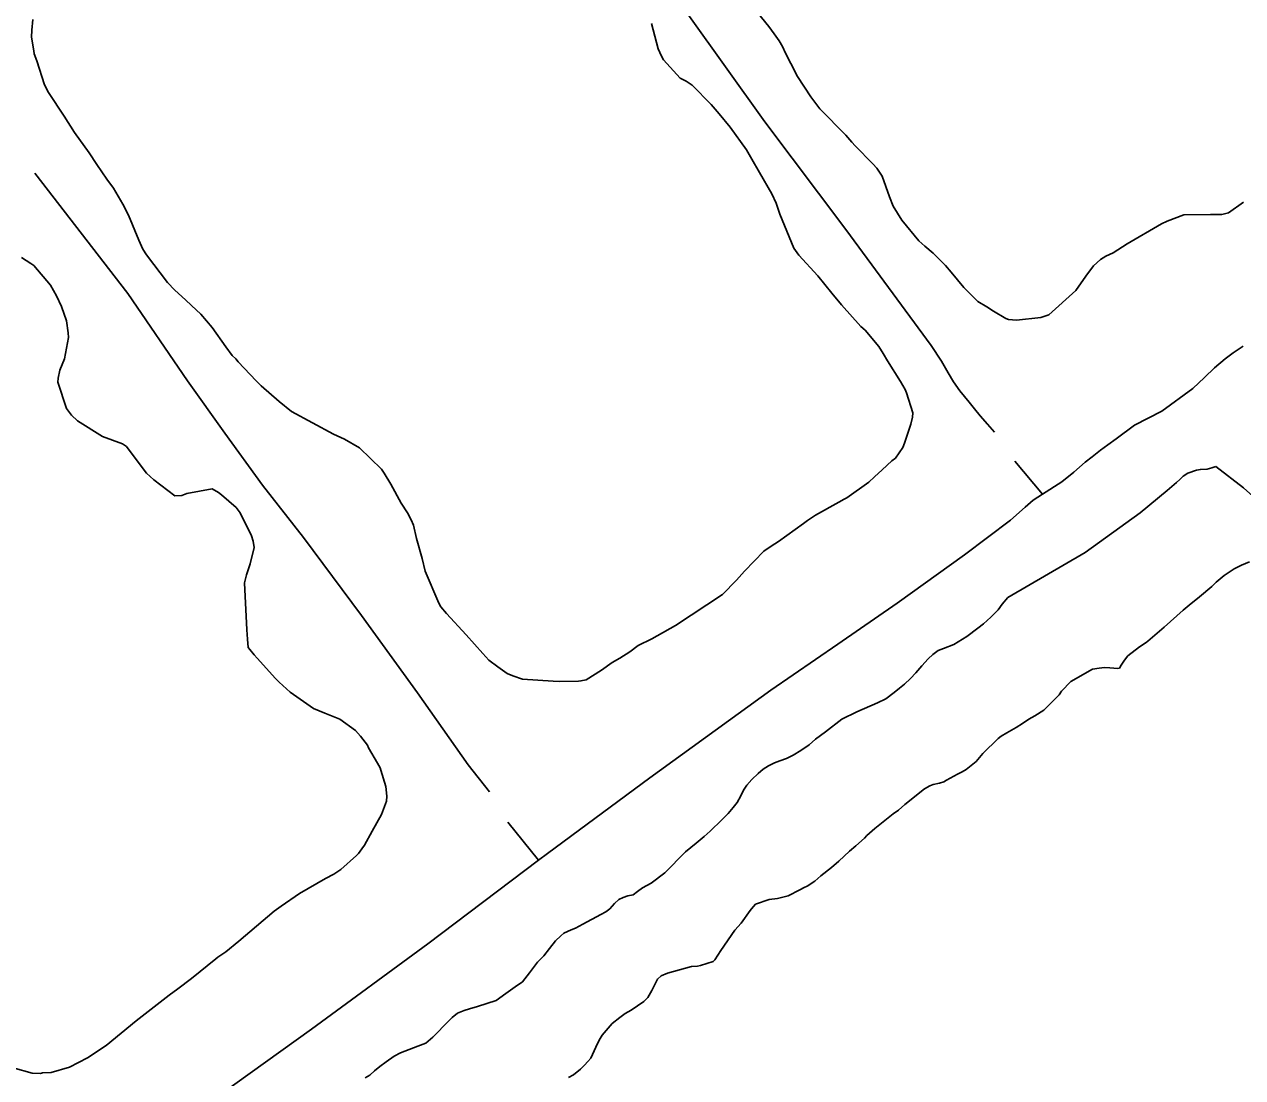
# Model space of a CAD drawing. Extents: x 3683613 to 3738215, y 469626 to 495384.
# Drawn here: x 3695195 to 3696666, y 490673 to 491946 of the extents above; entities that cross this region are included whole.
import ezdxf

# ---------------------------------------------------------------- set-up
doc = ezdxf.new("R2010")
doc.units = 0
doc.layers.add('V-SITE-VEGE', color=7, linetype='Continuous')
doc.layers.add('V-TOPO-SHOR', color=7, linetype='Continuous')

msp = doc.modelspace()

# ---------------------------------------------------------------- linework, layer by layer
at = {"layer": 'V-SITE-VEGE'}
for p, q in [((3696644.1, 491279.8), (3696656, 491287.8)), ((3696656, 491287.8), (3696665, 491292.4)), ((3696665, 491292.4), (3696674.7, 491296.5)), ((3696628.9, 491266.5), (3696634.2, 491272)), ((3696634.2, 491272), (3696644.1, 491279.8)), ((3696614.4, 491254.1), (3696628.9, 491266.5)), ((3696594.3, 491238.2), (3696604.1, 491246)), ((3696604.1, 491246), (3696607.8, 491249.1)), ((3696607.8, 491249.1), (3696614.4, 491254.1)), ((3696571.6, 491217.6), (3696594.3, 491238.2)), ((3696551.8, 491200.5), (3696571.6, 491217.6)), ((3696541.9, 491193.6), (3696549.7, 491199)), ((3696549.7, 491199), (3696551.8, 491200.5)), ((3696523.4, 491177.6), (3696527.5, 491182.7)), ((3696527.5, 491182.7), (3696541.9, 491193.6)), ((3696484.9, 491166.7), (3696492.9, 491168.1)), ((3696492.9, 491168.1), (3696499.4, 491168.7)), ((3696499.4, 491168.7), (3696505.8, 491168.5)), ((3696505.8, 491168.5), (3696515.4, 491167.4)), ((3696515.4, 491167.4), (3696517.4, 491167.8)), ((3696517.4, 491167.8), (3696519.6, 491171.7)), ((3696519.6, 491171.7), (3696523.4, 491177.6)), ((3696458.7, 491151.8), (3696484.9, 491166.7)), ((3696444.6, 491135.8), (3696447.5, 491140.1)), ((3696447.5, 491140.1), (3696458.7, 491151.8)), ((3696426.3, 491117), (3696444.6, 491135.8)), ((3696407.9, 491106.3), (3696415.3, 491110.5)), ((3696415.3, 491110.5), (3696426.3, 491117)), ((3696381.3, 491089.8), (3696392.8, 491096.3)), ((3696392.8, 491096.3), (3696400.5, 491100.9)), ((3696400.5, 491100.9), (3696407.9, 491106.3)), ((3696352.5, 491065), (3696371.1, 491082.9)), ((3696371.1, 491082.9), (3696374.4, 491085.6)), ((3696374.4, 491085.6), (3696381.3, 491089.8)), ((3696348.3, 491059.9), (3696352.5, 491065)), ((3696332.2, 491045.5), (3696344.2, 491055.2)), ((3696344.2, 491055.2), (3696348.3, 491059.9)), ((3696308.5, 491032.5), (3696322, 491039.7)), ((3696322, 491039.7), (3696327.3, 491042.8)), ((3696327.3, 491042.8), (3696332.2, 491045.5)), ((3696258.2, 491003.1), (3696282.1, 491022)), ((3696282.1, 491022), (3696288.6, 491025.9)), ((3696288.6, 491025.9), (3696292.3, 491027.4)), ((3696292.3, 491027.4), (3696300, 491029.1)), ((3696300, 491029.1), (3696305.3, 491030.6)), ((3696305.3, 491030.6), (3696308.5, 491032.5)), ((3696222, 490974), (3696244.2, 490991.8)), ((3696244.2, 490991.8), (3696250.4, 490996.5)), ((3696250.4, 490996.5), (3696258.2, 491003.1)), ((3696198.9, 490953.4), (3696209.6, 490962.7)), ((3696209.6, 490962.7), (3696212.5, 490965.8)), ((3696212.5, 490965.8), (3696222, 490974)), ((3696191.5, 490946.8), (3696198.9, 490953.4)), ((3696169.6, 490926.9), (3696178.3, 490934.7)), ((3696178.3, 490934.7), (3696191.5, 490946.8)), ((3696156.8, 490916.9), (3696169.6, 490926.9)), ((3696131.4, 490899.9), (3696136.7, 490903)), ((3696136.7, 490903), (3696140.4, 490904.5)), ((3696140.4, 490904.5), (3696149.4, 490910.6)), ((3696149.4, 490910.6), (3696156.8, 490916.9)), ((3696077.9, 490882.6), (3696094.5, 490888.2)), ((3696094.5, 490888.2), (3696104.2, 490889.5)), ((3696104.2, 490889.5), (3696117.1, 490892.7)), ((3696117.1, 490892.7), (3696131.4, 490899.9)), ((3696060.3, 490859.8), (3696071.2, 490875.2)), ((3696071.2, 490875.2), (3696072.9, 490877.1)), ((3696072.9, 490877.1), (3696077.9, 490882.6)), ((3696052.8, 490851.2), (3696060.3, 490859.8)), ((3696036, 490826.8), (3696052.8, 490851.2)), ((3696026.8, 490813.4), (3696028.5, 490815.4)), ((3696028.5, 490815.4), (3696036, 490826.8)), ((3695971.3, 490799.4), (3696000.5, 490807.4)), ((3696000.5, 490807.4), (3696007.8, 490807.9)), ((3696007.8, 490807.9), (3696011.4, 490808.6)), ((3696011.4, 490808.6), (3696026.8, 490813.4)), ((3695952.7, 490778.6), (3695959.5, 490792.1)), ((3695959.5, 490792.1), (3695964, 490796)), ((3695964, 490796), (3695971.3, 490799.4)), ((3695947.6, 490769.9), (3695952.7, 490778.6)), ((3695927.4, 490754.5), (3695943, 490765.3)), ((3695943, 490765.3), (3695947.6, 490769.9)), ((3695904.5, 490738.7), (3695913.9, 490746)), ((3695913.9, 490746), (3695920.5, 490750.7)), ((3695920.5, 490750.7), (3695927.4, 490754.5)), ((3695892.4, 490724.6), (3695904.5, 490738.7)), ((3695885.1, 490709.9), (3695889, 490718.6)), ((3695889, 490718.6), (3695892.4, 490724.6)), ((3695875.4, 490692.5), (3695878.7, 490696.8)), ((3695878.7, 490696.8), (3695885.1, 490709.9)), ((3695858, 490676.6), (3695866.3, 490683.5)), ((3695866.3, 490683.5), (3695871.2, 490688.2)), ((3695871.2, 490688.2), (3695875.4, 490692.5)), ((3695851.9, 490673.1), (3695858, 490676.6))]:
    msp.add_line(p, q, dxfattribs=at)
for points in [[(3696422.6, 491591.7), (3696393.2, 491588.5), (3696383.5, 491589.2), (3696380.4, 491590.5), (3696365.4, 491599.4), (3696357.1, 491604.5), (3696346.4, 491611.2), (3696329.6, 491627.8), (3696321.9, 491637.3), (3696314.1, 491646.3), (3696307.5, 491654.6), (3696292.3, 491669.5), (3696282.5, 491677.8), (3696275.1, 491684.5), (3696254.5, 491709.2), (3696244.1, 491726.3), (3696239.7, 491737.7), (3696230.7, 491762.5), (3696224.2, 491772.3), (3696219.5, 491777.3), (3696198.1, 491799.2), (3696194.2, 491803.4), (3696186.8, 491812), (3696155.6, 491843.9), (3696144.8, 491858.3), (3696128.6, 491882.9), (3696120.3, 491898.8), (3696114.2, 491911), (3696110.4, 491919.2), (3696106.2, 491926.1), (3696100.4, 491934.7), (3696093.8, 491943.3), (3696074.5, 491967.2)], [(3695777.8, 491161.5), (3695766.4, 491169.5), (3695755.8, 491177.8), (3695748.4, 491185.7), (3695728.2, 491208.4), (3695704.4, 491234), (3695697.8, 491242.2), (3695695.2, 491246.7), (3695678.6, 491285), (3695675.1, 491300.4), (3695668.1, 491324.7), (3695664.6, 491340.9), (3695662, 491347.4), (3695657.4, 491355.5), (3695649.7, 491367.4), (3695637.1, 491390.3), (3695629.1, 491403.8), (3695626, 491408.3), (3695599.5, 491434.4), (3695581.3, 491444.6), (3695567.8, 491450.6), (3695517.2, 491478.2), (3695502.3, 491490.3), (3695480.7, 491509), (3695474.5, 491515.2), (3695453, 491538), (3695449.9, 491541.7), (3695445.6, 491545.8), (3695437.9, 491556.1), (3695421.3, 491579.5), (3695407.7, 491595.6), (3695396.4, 491606.3), (3695389, 491613), (3695376.4, 491624.6), (3695367.5, 491634.1), (3695341.9, 491667.4), (3695337.7, 491674.4), (3695332.8, 491685), (3695320.5, 491715.5), (3695313.6, 491728.5), (3695302.1, 491748.2), (3695294, 491758.8), (3695282.1, 491776.5), (3695272.9, 491790.8), (3695255.1, 491815.4), (3695242.4, 491835.1), (3695223.6, 491863.8), (3695219, 491872.8), (3695209.4, 491902), (3695206.5, 491910.5), (3695205.8, 491914.1), (3695203.1, 491930.3), (3695203.7, 491939.1), (3695204.9, 491951.9)], [(3695952.1, 491947.1), (3695960.1, 491916.4), (3695964.2, 491907.4), (3695966.5, 491902.9), (3695986.7, 491881), (3695993.9, 491877.2), (3696001.3, 491872.5), (3696024.4, 491849), (3696034.1, 491837.8), (3696047.3, 491821.8), (3696066.9, 491794.3), (3696073.4, 491783.2), (3696082.6, 491766.9), (3696097.5, 491741.1), (3696102.8, 491729.7), (3696107.2, 491716.7), (3696124.1, 491675.7), (3696130.3, 491667), (3696153.3, 491642.2), (3696169.9, 491621.3), (3696181.5, 491606.9), (3696204.9, 491580.8), (3696210.4, 491576.3), (3696226.7, 491556.5), (3696232.1, 491548.3), (3696237.4, 491539.3), (3696253.1, 491514.3), (3696258.5, 491504.9), (3696260.4, 491500.5), (3696267.7, 491476.5), (3696267.5, 491471.3), (3696265.3, 491462.9), (3696257.8, 491439.9), (3696255.6, 491434.7), (3696246.8, 491421.7), (3696242.7, 491418.6), (3696230.7, 491407.7), (3696221.6, 491399.1), (3696214.6, 491392.9), (3696188.3, 491373.6), (3696185.1, 491372.1), (3696178.5, 491368.7), (3696150.3, 491353), (3696140.5, 491346.5), (3696135.6, 491342.6), (3696105.6, 491321), (3696096.6, 491315.2), (3696088, 491309.5), (3696064.4, 491285.3), (3696054.8, 491274.3), (3696037.8, 491257.1), (3695981.2, 491219.4), (3695959.2, 491207.2), (3695952.6, 491203.4), (3695935.9, 491195.4), (3695926.1, 491187.7), (3695913.8, 491180), (3695904.8, 491175), (3695891.7, 491165.4), (3695873.2, 491153.9), (3695866.8, 491152.5), (3695863.9, 491152.1), (3695841.4, 491152), (3695833.4, 491152.2), (3695796.5, 491154.5), (3695784.6, 491158.5), (3695777.8, 491161.5)], [(3696667.4, 491731.1), (3696649.3, 491718.4), (3696641.2, 491716.2), (3696627.6, 491716.2), (3696595.4, 491715.6), (3696575.1, 491708.1), (3696568.2, 491705.1), (3696526.9, 491680.6), (3696510.1, 491669.9), (3696501.1, 491665.7), (3696494.6, 491661.9), (3696486.3, 491654.1)], [(3695191.2, 491664.2), (3695202.2, 491657.1), (3695205.8, 491654.6), (3695225.9, 491630.7), (3695233.2, 491618), (3695239.2, 491605), (3695245.6, 491587.5), (3695247.5, 491573), (3695247.8, 491567.7), (3695243, 491541.8), (3695237.4, 491527.9), (3695235.5, 491518.3), (3695234.9, 491513.5), (3695245.3, 491481.8), (3695251.4, 491473.6), (3695258.9, 491467), (3695288.9, 491448), (3695313.1, 491439.2), (3695317.8, 491435.9), (3695319.8, 491433), (3695342.2, 491403.8), (3695350.8, 491395.5), (3695376.3, 491376.3), (3695384.8, 491376.5), (3695390.9, 491379.1), (3695421.2, 491384.6), (3695429.1, 491380.4), (3695432.6, 491377.4), (3695450.3, 491362.1), (3695455.3, 491355.5), (3695468.9, 491327.8), (3695471.1, 491321.3), (3695472.1, 491313.6), (3695467.5, 491294), (3695462.7, 491280.9), (3695460.4, 491271), (3695463.2, 491214.2), (3695464, 491202.9), (3695464.9, 491192.9), (3695466.9, 491190.4), (3695472.3, 491184.2), (3695475.8, 491180.1), (3695498, 491155.3), (3695502.3, 491151.2), (3695515.6, 491139.1), (3695543.9, 491119.4), (3695557.4, 491113.4), (3695575.7, 491106.4), (3695594.6, 491092.6), (3695600.8, 491085.6), (3695608.9, 491074.9), (3695610.4, 491071.6), (3695621.1, 491053.2), (3695624.2, 491047.5), (3695625.3, 491044.7), (3695631.1, 491024.8), (3695632.4, 491013.1), (3695632.2, 491007.1), (3695626.1, 490991.2), (3695614.7, 490971.1), (3695605.4, 490954.1), (3695602.4, 490949.7), (3695598.2, 490943.8), (3695595.7, 490941.5), (3695576.8, 490924.8), (3695568.2, 490919), (3695558.4, 490913.7), (3695526.9, 490895.7), (3695504.7, 490880.3), (3695496.5, 490874.1), (3695453.7, 490838), (3695438, 490825.2), (3695430.6, 490820.2), (3695428.2, 490818.7), (3695425.7, 490816.7), (3695396.5, 490793.1), (3695380, 490780.3), (3695369.4, 490772.6), (3695329.5, 490741.6), (3695293.2, 490711.8), (3695270.7, 490697.1)], [(3696486.3, 491654.1), (3696476.7, 491641.5), (3696464.9, 491624.2), (3696432.3, 491595), (3696422.6, 491591.7)], [(3695270.7, 490697.1), (3695249.1, 490685.7), (3695226.8, 490679.2), (3695216.3, 490679.1), (3695213.9, 490678.3), (3695203.8, 490678.6), (3695181.1, 490684.9)]]:
    msp.add_lwpolyline(points, dxfattribs=at)
at = {"layer": 'V-TOPO-SHOR'}
for p, q in [((3696391, 491418.2), (3696424.5, 491378.2)), ((3695778.7, 490981.7), (3695815.6, 490935.8))]:
    msp.add_line(p, q, dxfattribs=at)
for points in [[(3695734.3, 492310.3), (3695760.7, 492275.2), (3695771.7, 492256.2), (3695777.4, 492245.6), (3695783.8, 492235), (3695791.1, 492227.5), (3695797.8, 492220.3), (3695810.3, 492206.6), (3695847.9, 492157.9), (3695916.9, 492064.6), (3695996.1, 491958.4), (3696088.9, 491828), (3696187.1, 491698.1), (3696290, 491557.9), (3696302.4, 491539.1), (3696310.5, 491524.7), (3696317.1, 491513.9), (3696324.5, 491502.9), (3696330.1, 491496.4), (3696335.9, 491489.6), (3696342.4, 491481.3), (3696349.4, 491472.7), (3696358.2, 491462.9), (3696366.6, 491453.2)], [(3695207, 491766), (3695319.5, 491620.6), (3695391.4, 491515.2), (3695436.7, 491451.8), (3695482.4, 491389.3), (3695531.8, 491326), (3695601.7, 491231.6), (3695669.3, 491138.1), (3695730.7, 491051), (3695756.4, 491018.4)], [(3696666.9, 491557.2), (3696655, 491549.1), (3696645.3, 491541.6), (3696632.2, 491530.8), (3696620.3, 491519.3), (3696606.1, 491506.1), (3696568.8, 491478.4), (3696535.8, 491461.6), (3696513.4, 491445.1), (3696503.5, 491437.9), (3696494.5, 491431.2), (3696484.5, 491423.5), (3696475.9, 491417), (3696462.5, 491404.9), (3696447.9, 491393), (3696424.5, 491378.2), (3696413.1, 491371), (3696403.5, 491362.5), (3696386, 491346.8), (3696330.1, 491304.8), (3696248.9, 491246.7), (3696177.4, 491196.8), (3696096.3, 491141.4), (3695950.3, 491035.6), (3695826.6, 490944.1), (3695815.6, 490935.8), (3695681.8, 490834.9), (3695541.5, 490731.9), (3695411.6, 490638.5)], [(3696629.3, 491409.9), (3696623.5, 491408.5), (3696615.4, 491408.2), (3696610.7, 491407.3), (3696600.3, 491403.8), (3696594.6, 491399.9), (3696590.3, 491396.1), (3696586.5, 491392.2), (3696580.9, 491387.5), (3696575, 491382.5), (3696542.5, 491355.6), (3696476.2, 491307.9), (3696382.8, 491253.5), (3696376, 491245.4), (3696370.9, 491238.6), (3696362.2, 491229.6), (3696353.2, 491221.5), (3696346.5, 491216.1), (3696333.3, 491206.1), (3696317.3, 491196.7), (3696304.8, 491191.9), (3696298.4, 491189.3), (3696292.2, 491184.5), (3696286.5, 491179.1), (3696278.9, 491170.8), (3696271.3, 491162.3), (3696265.1, 491155.5), (3696257.8, 491148.6), (3696251.6, 491143.8), (3696245.5, 491138.4), (3696235.2, 491130.9), (3696225.2, 491126), (3696200.4, 491115.1), (3696182.1, 491106.2), (3696162.5, 491091.1), (3696150.3, 491082.2), (3696142.8, 491075.3)], [(3696633.9, 491411.8), (3696629.3, 491409.9)], [(3696633.9, 491411.8), (3696667.2, 491385.8), (3696678.5, 491375.7), (3696701.2, 491355), (3696749, 491304.3), (3696865.7, 491200.8), (3696980.8, 491094.4)], [(3696142.8, 491075.3), (3696132.5, 491068.5), (3696123.3, 491062.9), (3696115.4, 491058.9), (3696107.2, 491055.9), (3696100.8, 491053.4), (3696093.7, 491050.1), (3696087.2, 491045.8), (3696080.9, 491040.6), (3696073.5, 491033.5), (3696067.5, 491026.7), (3696063.5, 491020.5), (3696060.2, 491013.6), (3696055.7, 491005.6), (3696050.9, 490999.6), (3696044.7, 490992.4), (3696037.1, 490984.7), (3696023.2, 490970.8), (3696015.6, 490964.5), (3696006.1, 490956.5), (3695993.2, 490946), (3695968.1, 490920.7), (3695951.7, 490908.2), (3695941.1, 490902.4), (3695935.4, 490898.1), (3695929.9, 490894.2), (3695923.7, 490892.8), (3695917.8, 490890.9), (3695912.7, 490888.3), (3695907.5, 490883.4), (3695901.9, 490877.2), (3695897, 490873.3), (3695891.1, 490870.2), (3695869.1, 490858.7), (3695860.5, 490853.9), (3695855, 490851.8), (3695846.2, 490847.6), (3695842.6, 490844.4), (3695836.1, 490838.4), (3695828.8, 490829.2), (3695822, 490820.5), (3695814.4, 490812.6), (3695804.8, 490799.9), (3695796.5, 490789), (3695787.3, 490782.7), (3695776, 490774.7), (3695764.6, 490766.5), (3695741.9, 490758.9), (3695732.2, 490756.1), (3695726, 490754.3), (3695717.9, 490751.1), (3695711.4, 490745.7), (3695706.8, 490741.2), (3695700.6, 490734.8), (3695694.9, 490729), (3695688.1, 490722.2), (3695679.6, 490714.7), (3695670, 490711.2), (3695648.9, 490703.1), (3695641.2, 490699.1), (3695631.6, 490692.2), (3695624.1, 490686.6), (3695617.7, 490681.2), (3695612, 490676.2), (3695606.3, 490672.7)]]:
    msp.add_lwpolyline(points, dxfattribs=at)

doc.saveas('drawing.dxf')
